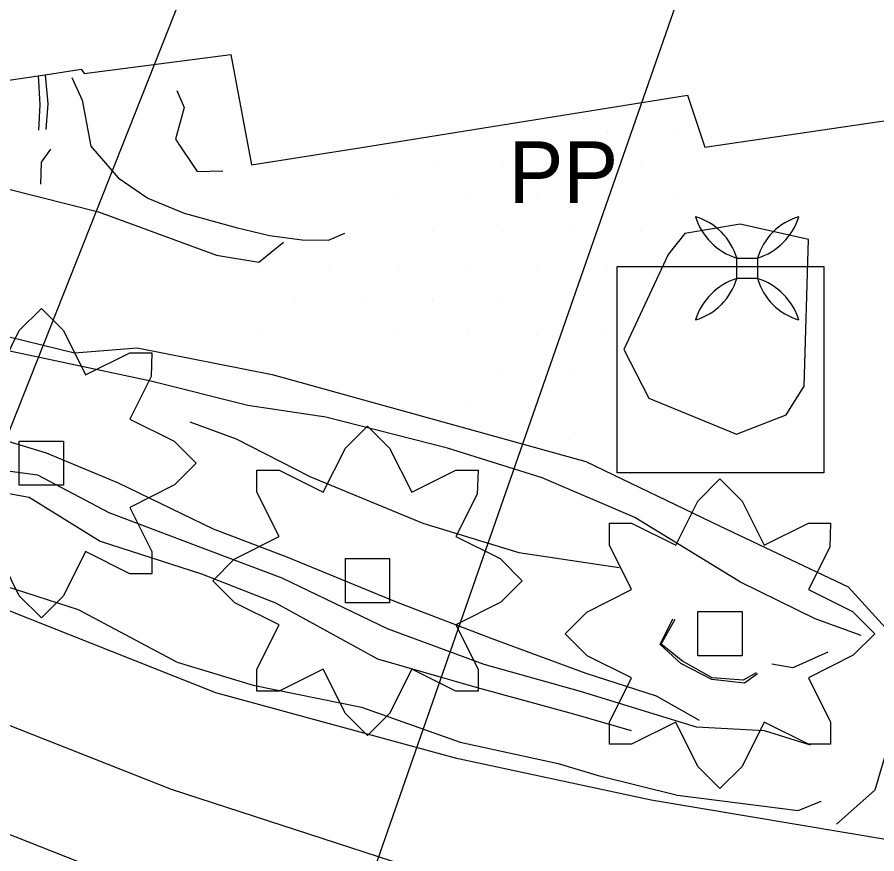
# Model space of a CAD drawing. Extents: x 1602514 to 1609837, y 863887 to 871157.
# Drawn here: x 1606219.6 to 1606307.1, y 866710.3 to 866795.5 of the extents above; entities that cross this region are included whole.
import ezdxf

# ---------------------------------------------------------------- set-up
doc = ezdxf.new("R2010")
doc.units = 0
for name, color, linetype in [('Environmental-New trees', 7, 'Continuous'), ('Photo-Anchor', 7, 'Continuous'), ('Survey-Buildings', 7, 'Continuous'), ('Survey-Centerline', 7, 'Continuous'), ('Survey-Edge of pavement', 7, 'Continuous'), ('Survey-Entrances', 7, 'Continuous'), ('Survey-Flow line', 7, 'Continuous'), ('Survey-Ridge Lines', 7, 'Continuous'), ('Survey-Spot dirt', 7, 'Continuous'), ('Survey-Walls', 7, 'Continuous'), ('Text General Notes', 7, 'Continuous'), ('Utility-Pole', 7, 'Continuous')]:
    doc.layers.add(name, color=color, linetype=linetype)

msp = doc.modelspace()

# ---------------------------------------------------------------- linework, layer by layer
at = {"layer": 'Environmental-New trees'}
msp.add_lwpolyline([(1606217.552, 866759.103), (1606219.802, 866763.603), (1606222.053, 866765.854), (1606224.303, 866763.603), (1606226.553, 866759.103), (1606231.054, 866761.353), (1606233.304, 866761.353), (1606233.221, 866758.928), (1606231.054, 866754.602), (1606235.555, 866752.352), (1606237.805, 866750.101), (1606235.613, 866747.909), (1606231.054, 866745.601), (1606233.304, 866741.1), (1606233.304, 866738.85), (1606231.054, 866738.85), (1606226.553, 866741.1), (1606224.303, 866736.599), (1606222.053, 866734.349), (1606219.802, 866736.599), (1606217.552, 866741.1)], dxfattribs=at)
msp.add_lwpolyline([(1606217.552, 866759.103), (1606219.802, 866763.603), (1606222.053, 866765.854), (1606224.303, 866763.603), (1606226.553, 866759.103), (1606231.054, 866761.353), (1606233.304, 866761.353), (1606233.221, 866758.928), (1606231.054, 866754.602), (1606235.555, 866752.352), (1606237.805, 866750.101), (1606235.613, 866747.909), (1606231.054, 866745.601), (1606233.304, 866741.1), (1606233.304, 866738.85), (1606231.054, 866738.85), (1606226.553, 866741.1), (1606224.303, 866736.599), (1606222.053, 866734.349), (1606219.802, 866736.599), (1606217.552, 866741.1)], dxfattribs=at)
for points in [[(1606243.996, 866726.885), (1606243.996, 866729.135), (1606246.246, 866733.636), (1606241.746, 866735.886), (1606239.495, 866738.137), (1606241.687, 866740.329), (1606246.246, 866742.638), (1606243.996, 866747.138), (1606243.996, 866749.389), (1606246.246, 866749.389), (1606250.747, 866747.138), (1606252.998, 866751.639), (1606255.248, 866753.889), (1606257.498, 866751.639), (1606259.749, 866747.138), (1606264.249, 866749.389), (1606266.5, 866749.389), (1606266.416, 866746.963), (1606264.249, 866742.638), (1606268.75, 866740.387), (1606271, 866738.137), (1606268.808, 866735.945), (1606264.249, 866733.636), (1606266.5, 866729.135), (1606266.5, 866726.885), (1606264.249, 866726.885), (1606259.749, 866729.135), (1606257.498, 866724.635), (1606255.248, 866722.384), (1606252.998, 866724.635), (1606250.747, 866729.135), (1606246.246, 866726.885)], [(1606243.996, 866726.885), (1606243.996, 866729.135), (1606246.246, 866733.636), (1606241.746, 866735.886), (1606239.495, 866738.137), (1606241.687, 866740.329), (1606246.246, 866742.638), (1606243.996, 866747.138), (1606243.996, 866749.389), (1606246.246, 866749.389), (1606250.747, 866747.138), (1606252.998, 866751.639), (1606255.248, 866753.889), (1606257.498, 866751.639), (1606259.749, 866747.138), (1606264.249, 866749.389), (1606266.5, 866749.389), (1606266.416, 866746.963), (1606264.249, 866742.638), (1606268.75, 866740.387), (1606271, 866738.137), (1606268.808, 866735.945), (1606264.249, 866733.636), (1606266.5, 866729.135), (1606266.5, 866726.885), (1606264.249, 866726.885), (1606259.749, 866729.135), (1606257.498, 866724.635), (1606255.248, 866722.384), (1606252.998, 866724.635), (1606250.747, 866729.135), (1606246.246, 866726.885)], [(1606219.802, 866752.352), (1606224.303, 866752.352), (1606224.303, 866747.851), (1606219.802, 866747.851)], [(1606219.802, 866752.352), (1606224.303, 866752.352), (1606224.303, 866747.851), (1606219.802, 866747.851)], [(1606279.868, 866721.494), (1606279.868, 866723.744), (1606282.118, 866728.245), (1606277.618, 866730.495), (1606275.367, 866732.746), (1606277.559, 866734.938), (1606282.118, 866737.246), (1606279.868, 866741.747), (1606279.868, 866743.997), (1606282.118, 866743.997), (1606286.619, 866741.747), (1606288.87, 866746.248), (1606291.12, 866748.498), (1606293.37, 866746.248), (1606295.621, 866741.747), (1606300.121, 866743.997), (1606302.372, 866743.997), (1606302.288, 866741.572), (1606300.121, 866737.246), (1606304.622, 866734.996), (1606306.872, 866732.746), (1606304.68, 866730.554), (1606300.121, 866728.245), (1606302.372, 866723.744), (1606302.372, 866721.494), (1606300.121, 866721.494), (1606295.621, 866723.744), (1606293.37, 866719.243), (1606291.12, 866716.993), (1606288.87, 866719.243), (1606286.619, 866723.744), (1606282.118, 866721.494)], [(1606279.868, 866721.494), (1606279.868, 866723.744), (1606282.118, 866728.245), (1606277.618, 866730.495), (1606275.367, 866732.746), (1606277.559, 866734.938), (1606282.118, 866737.246), (1606279.868, 866741.747), (1606279.868, 866743.997), (1606282.118, 866743.997), (1606286.619, 866741.747), (1606288.87, 866746.248), (1606291.12, 866748.498), (1606293.37, 866746.248), (1606295.621, 866741.747), (1606300.121, 866743.997), (1606302.372, 866743.997), (1606302.288, 866741.572), (1606300.121, 866737.246), (1606304.622, 866734.996), (1606306.872, 866732.746), (1606304.68, 866730.554), (1606300.121, 866728.245), (1606302.372, 866723.744), (1606302.372, 866721.494), (1606300.121, 866721.494), (1606295.621, 866723.744), (1606293.37, 866719.243), (1606291.12, 866716.993), (1606288.87, 866719.243), (1606286.619, 866723.744), (1606282.118, 866721.494)], [(1606252.998, 866740.387), (1606257.498, 866740.387), (1606257.498, 866735.886), (1606252.998, 866735.886)], [(1606252.998, 866740.387), (1606257.498, 866740.387), (1606257.498, 866735.886), (1606252.998, 866735.886)], [(1606288.87, 866734.996), (1606293.37, 866734.996), (1606293.37, 866730.495), (1606288.87, 866730.495)], [(1606288.87, 866734.996), (1606293.37, 866734.996), (1606293.37, 866730.495), (1606288.87, 866730.495)]]:
    msp.add_lwpolyline(points, close=True, dxfattribs=at)
at = {"layer": 'Photo-Anchor'}
msp.add_lwpolyline([(1606292.837, 866770.992), (1606294.937, 866770.992), (1606294.937, 866768.892), (1606292.837, 866768.892)], close=True, dxfattribs=at)
msp.add_lwpolyline([(1606292.837, 866770.992), (1606294.937, 866770.992), (1606294.937, 866768.892), (1606292.837, 866768.892)], close=True, dxfattribs=at)
for centre, radius, start, end in [((1606286.833, 866769.189), 6.269, 16.72357, 73.28211), ((1606294.655, 866777.011), 6.287, 196.81056, 253.19512), ((1606286.833, 866769.189), 6.269, 16.72357, 73.28211), ((1606294.655, 866777.011), 6.287, 196.81056, 253.19512), ((1606300.941, 866769.189), 6.269, 106.71789, 163.27643), ((1606293.12, 866777.011), 6.287, 286.80488, 343.18944), ((1606300.941, 866769.189), 6.269, 106.71789, 163.27643), ((1606293.12, 866777.011), 6.287, 286.80488, 343.18944), ((1606286.833, 866770.696), 6.269, 286.71789, 343.27643), ((1606294.655, 866762.874), 6.287, 106.80488, 163.18944), ((1606286.833, 866770.696), 6.269, 286.71789, 343.27643), ((1606294.655, 866762.874), 6.287, 106.80488, 163.18944), ((1606300.941, 866770.696), 6.269, 196.72357, 253.28211), ((1606293.12, 866762.874), 6.287, 16.81056, 73.19512), ((1606300.941, 866770.696), 6.269, 196.72357, 253.28211), ((1606293.12, 866762.874), 6.287, 16.81056, 73.19512)]:
    msp.add_arc(centre, radius, start, end, dxfattribs=at)
at = {"layer": 'Survey-Buildings'}
msp.add_lwpolyline([(1606308.12, 866854.698), (1606228.797, 866840.937), (1606198.074, 866835.607), (1606205.105, 866790.019), (1606206.998, 866787.362), (1606221.738, 866789.536), (1606222.457, 866789.65), (1606226.11, 866790.227), (1606226.421, 866789.787), (1606241.328, 866791.722), (1606243.456, 866780.467), (1606254.628, 866782.254), (1606262.451, 866783.506), (1606287.819, 866787.565), (1606289.579, 866782.266), (1606308.506, 866785.044)], dxfattribs=at)
msp.add_lwpolyline([(1606308.12, 866854.698), (1606228.797, 866840.937), (1606198.074, 866835.607), (1606205.105, 866790.019), (1606206.998, 866787.362), (1606221.738, 866789.536), (1606222.457, 866789.65), (1606226.11, 866790.227), (1606226.421, 866789.787), (1606241.328, 866791.722), (1606243.456, 866780.467), (1606254.628, 866782.254), (1606262.451, 866783.506), (1606287.819, 866787.565), (1606289.579, 866782.266), (1606308.506, 866785.044)], dxfattribs=at)
at = {"layer": 'Survey-Centerline'}
msp.add_lwpolyline([(1605916.074, 867056.842), (1605931.476, 867037.206), (1605946.54, 867017.31), (1605961.723, 866997.506), (1605976.627, 866977.488), (1605991.81, 866957.684), (1606006.316, 866937.361), (1606021.32, 866917.42), (1606036.304, 866897.463), (1606051.487, 866877.659), (1606066.571, 866857.779), (1606081.888, 866838.218), (1606097.155, 866818.457), (1606113.411, 866799.585), (1606130.598, 866781.551), (1606148.551, 866764.203), (1606168.04, 866749.798), (1606189.47, 866736.706), (1606212.04, 866726.097), (1606235.269, 866716.925), (1606259.146, 866709.165), (1606283.058, 866704.063), (1606307.724, 866700.246)], dxfattribs=at)
msp.add_lwpolyline([(1605916.074, 867056.842), (1605931.476, 867037.206), (1605946.54, 867017.31), (1605961.723, 866997.506), (1605976.627, 866977.488), (1605991.81, 866957.684), (1606006.316, 866937.361), (1606021.32, 866917.42), (1606036.304, 866897.463), (1606051.487, 866877.659), (1606066.571, 866857.779), (1606081.888, 866838.218), (1606097.155, 866818.457), (1606113.411, 866799.585), (1606130.598, 866781.551), (1606148.551, 866764.203), (1606168.04, 866749.798), (1606189.47, 866736.706), (1606212.04, 866726.097), (1606235.269, 866716.925), (1606259.146, 866709.165), (1606283.058, 866704.063), (1606307.724, 866700.246)], dxfattribs=at)
at = {"layer": 'Survey-Edge of pavement'}
for points in [[(1605907.896, 867050.572), (1605923.298, 867030.936), (1605938.362, 867011.04), (1605953.545, 866991.236), (1605968.449, 866971.219), (1605982.856, 866950.82), (1605997.601, 866930.68), (1606012.605, 866910.738), (1606027.589, 866890.782), (1606042.772, 866870.978), (1606057.856, 866851.097), (1606073.721, 866830.877), (1606088.988, 866811.116), (1606105.243, 866792.244), (1606122.431, 866774.209), (1606140.626, 866757.08), (1606163.595, 866740.113), (1606185.234, 866727.477), (1606207.72, 866716.687), (1606230.949, 866707.514), (1606254.994, 866700.118), (1606282.151, 866694.151), (1606306.817, 866690.333), (1606331.625, 866688.064)], [(1605907.896, 867050.572), (1605923.298, 867030.936), (1605938.362, 867011.04), (1605953.545, 866991.236), (1605968.449, 866971.219), (1605982.856, 866950.82), (1605997.601, 866930.68), (1606012.605, 866910.738), (1606027.589, 866890.782), (1606042.772, 866870.978), (1606057.856, 866851.097), (1606073.721, 866830.877), (1606088.988, 866811.116), (1606105.243, 866792.244), (1606122.431, 866774.209), (1606140.626, 866757.08), (1606163.595, 866740.113), (1606185.234, 866727.477), (1606207.72, 866716.687), (1606230.949, 866707.514), (1606254.994, 866700.118), (1606282.151, 866694.151), (1606306.817, 866690.333), (1606331.625, 866688.064)], [(1605940.132, 867043.841), (1605955.096, 867023.87), (1605970.279, 867004.065), (1605985.183, 866984.048), (1606000.366, 866964.244), (1606015.091, 866944.089), (1606030.095, 866924.147), (1606045.199, 866904.282), (1606060.381, 866884.478), (1606075.465, 866864.598), (1606090.223, 866845.71), (1606105.49, 866825.949), (1606121.746, 866807.077), (1606138.934, 866789.043), (1606157.483, 866772.232), (1606172.485, 866759.482), (1606194.103, 866746.8), (1606216.558, 866735.941), (1606239.787, 866726.768), (1606264.177, 866720.125), (1606284.133, 866715.823), (1606308.772, 866711.706)], [(1605940.132, 867043.841), (1605955.096, 867023.87), (1605970.279, 867004.065), (1605985.183, 866984.048), (1606000.366, 866964.244), (1606015.091, 866944.089), (1606030.095, 866924.147), (1606045.199, 866904.282), (1606060.381, 866884.478), (1606075.465, 866864.598), (1606090.223, 866845.71), (1606105.49, 866825.949), (1606121.746, 866807.077), (1606138.934, 866789.043), (1606157.483, 866772.232), (1606172.485, 866759.482), (1606194.103, 866746.8), (1606216.558, 866735.941), (1606239.787, 866726.768), (1606264.177, 866720.125), (1606284.133, 866715.823), (1606308.772, 866711.706)]]:
    msp.add_lwpolyline(points, dxfattribs=at)
at = {"layer": 'Survey-Entrances'}
for points in [[(1606195.851, 866836.405), (1606190.733, 866839.737), (1606185.858, 866835.998), (1606183.584, 866829.252), (1606187.239, 866820.798), (1606189.758, 866804.379), (1606196.338, 866803.484), (1606200.968, 866796.25), (1606183.909, 866785.195), (1606194.307, 866781.131), (1606206.005, 866778.53), (1606218.597, 866778.042), (1606227.858, 866775.685), (1606239.881, 866771.296), (1606244.186, 866770.564), (1606246.705, 866772.596)], [(1606195.851, 866836.405), (1606190.733, 866839.737), (1606185.858, 866835.998), (1606183.584, 866829.252), (1606187.239, 866820.798), (1606189.758, 866804.379), (1606196.338, 866803.484), (1606200.968, 866796.25), (1606183.909, 866785.195), (1606194.307, 866781.131), (1606206.005, 866778.53), (1606218.597, 866778.042), (1606227.858, 866775.685), (1606239.881, 866771.296), (1606244.186, 866770.564), (1606246.705, 866772.596)], [(1606163.545, 866768.477), (1606163.326, 866772.87), (1606169.472, 866775.652), (1606172.759, 866774.659), (1606181.716, 866772.988), (1606208.762, 866765.402), (1606225.431, 866761.327), (1606231.797, 866761.839), (1606245.552, 866759.13), (1606277.453, 866750.272), (1606291.135, 866743.683), (1606304.158, 866737.533), (1606310.743, 866730.285), (1606308.183, 866721.207), (1606306.866, 866716.815), (1606302.988, 866713.374)], [(1606163.545, 866768.477), (1606163.326, 866772.87), (1606169.472, 866775.652), (1606172.759, 866774.659), (1606181.716, 866772.988), (1606208.762, 866765.402), (1606225.431, 866761.327), (1606231.797, 866761.839), (1606245.552, 866759.13), (1606277.453, 866750.272), (1606291.135, 866743.683), (1606304.158, 866737.533), (1606310.743, 866730.285), (1606308.183, 866721.207), (1606306.866, 866716.815), (1606302.988, 866713.374)]]:
    msp.add_lwpolyline(points, dxfattribs=at)
msp.add_lwpolyline([(1606287.545, 866773.475), (1606285.862, 866771.352), (1606281.326, 866761.688), (1606283.887, 866756.71), (1606292.813, 866753.049), (1606297.862, 866755.026), (1606299.691, 866757.954), (1606300.13, 866772.889), (1606293.179, 866774.427)], close=True, dxfattribs=at)
msp.add_lwpolyline([(1606287.545, 866773.475), (1606285.862, 866771.352), (1606281.326, 866761.688), (1606283.887, 866756.71), (1606292.813, 866753.049), (1606297.862, 866755.026), (1606299.691, 866757.954), (1606300.13, 866772.889), (1606293.179, 866774.427)], close=True, dxfattribs=at)
at = {"layer": 'Survey-Flow line'}
msp.add_lwpolyline([(1606300.325, 866721.398), (1606295.665, 866722.857), (1606288.716, 866723.243), (1606276.931, 866726.877), (1606267.125, 866729.613), (1606257.288, 866733.23), (1606246.562, 866738.402), (1606239.004, 866741.252), (1606228.949, 866745.065), (1606221.698, 866748.877), (1606217.84, 866749.401), (1606214.806, 866748.807), (1606212.454, 866750.172), (1606205.267, 866752.193), (1606197.138, 866755.866), (1606191.834, 866757.803), (1606188.456, 866759.2), (1606180.988, 866760.55), (1606176.874, 866763.776), (1606167.423, 866768.618)], dxfattribs=at)
msp.add_lwpolyline([(1606300.325, 866721.398), (1606295.665, 866722.857), (1606288.716, 866723.243), (1606276.931, 866726.877), (1606267.125, 866729.613), (1606257.288, 866733.23), (1606246.562, 866738.402), (1606239.004, 866741.252), (1606228.949, 866745.065), (1606221.698, 866748.877), (1606217.84, 866749.401), (1606214.806, 866748.807), (1606212.454, 866750.172), (1606205.267, 866752.193), (1606197.138, 866755.866), (1606191.834, 866757.803), (1606188.456, 866759.2), (1606180.988, 866760.55), (1606176.874, 866763.776), (1606167.423, 866768.618)], dxfattribs=at)
at = {"layer": 'Survey-Ridge Lines'}
for points in [[(1606221.738, 866789.536), (1606221.887, 866786.619), (1606221.751, 866783.997)], [(1606221.738, 866789.536), (1606221.887, 866786.619), (1606221.751, 866783.997)], [(1606225.166, 866789.352), (1606226.2, 866787.06), (1606227.107, 866782.394), (1606229.856, 866779.157), (1606232.899, 866777.071), (1606236.597, 866775.54), (1606241.881, 866774.093), (1606245.265, 866773.269), (1606248.611, 866772.838), (1606251.272, 866772.802), (1606252.941, 866773.525)], [(1606225.166, 866789.352), (1606226.2, 866787.06), (1606227.107, 866782.394), (1606229.856, 866779.157), (1606232.899, 866777.071), (1606236.597, 866775.54), (1606241.881, 866774.093), (1606245.265, 866773.269), (1606248.611, 866772.838), (1606251.272, 866772.802), (1606252.941, 866773.525)], [(1606235.847, 866788.047), (1606236.574, 866786.322), (1606235.712, 866783.084), (1606237.91, 866779.809), (1606240.517, 866779.88)], [(1606235.847, 866788.047), (1606236.574, 866786.322), (1606235.712, 866783.084), (1606237.91, 866779.809), (1606240.517, 866779.88)], [(1606222.996, 866782.064), (1606222.047, 866780.76), (1606221.966, 866778.518)], [(1606222.996, 866782.064), (1606222.047, 866780.76), (1606221.966, 866778.518)], [(1606305.483, 866732.552), (1606300.808, 866734.265), (1606293.211, 866737.989), (1606282.445, 866744.564), (1606273.032, 866748.621), (1606263.399, 866751.624), (1606251.013, 866754.802), (1606243.062, 866755.97), (1606233.208, 866758.445), (1606210.96, 866763.187), (1606200.506, 866766.855)], [(1606305.483, 866732.552), (1606300.808, 866734.265), (1606293.211, 866737.989), (1606282.445, 866744.564), (1606273.032, 866748.621), (1606263.399, 866751.624), (1606251.013, 866754.802), (1606243.062, 866755.97), (1606233.208, 866758.445), (1606210.96, 866763.187), (1606200.506, 866766.855)], [(1606165.495, 866766.435), (1606174.672, 866759.587), (1606178.972, 866756.943), (1606187.004, 866753.543), (1606194.981, 866748.825), (1606202.347, 866746.556), (1606217.35, 866737.933), (1606225.812, 866735.208), (1606235.864, 866729.861), (1606243.606, 866727.509), (1606254.644, 866725.271), (1606264.669, 866721.707), (1606274.639, 866719.526), (1606278.711, 866718.299), (1606286.795, 866716.295), (1606299.086, 866714.756), (1606301.412, 866715.691)], [(1606165.495, 866766.435), (1606174.672, 866759.587), (1606178.972, 866756.943), (1606187.004, 866753.543), (1606194.981, 866748.825), (1606202.347, 866746.556), (1606217.35, 866737.933), (1606225.812, 866735.208), (1606235.864, 866729.861), (1606243.606, 866727.509), (1606254.644, 866725.271), (1606264.669, 866721.707), (1606274.639, 866719.526), (1606278.711, 866718.299), (1606286.795, 866716.295), (1606299.086, 866714.756), (1606301.412, 866715.691)], [(1606289.046, 866723.905), (1606284.671, 866726.392), (1606277.502, 866728.708), (1606267.941, 866732.238), (1606258.194, 866735.957), (1606247.136, 866740.515), (1606239.59, 866743.378), (1606229.911, 866748.088), (1606222.59, 866751.123), (1606218.679, 866752.299), (1606216.487, 866753.567), (1606214.117, 866754.293), (1606212.615, 866754.934), (1606211.068, 866755.24), (1606207.352, 866756.22), (1606202.81, 866758.749), (1606198.754, 866761.138), (1606194.511, 866761.753)], [(1606289.046, 866723.905), (1606284.671, 866726.392), (1606277.502, 866728.708), (1606267.941, 866732.238), (1606258.194, 866735.957), (1606247.136, 866740.515), (1606239.59, 866743.378), (1606229.911, 866748.088), (1606222.59, 866751.123), (1606218.679, 866752.299), (1606216.487, 866753.567), (1606214.117, 866754.293), (1606212.615, 866754.934), (1606211.068, 866755.24), (1606207.352, 866756.22), (1606202.81, 866758.749), (1606198.754, 866761.138), (1606194.511, 866761.753)], [(1606237.182, 866754.303), (1606241.868, 866752.586), (1606249.367, 866748.735), (1606260.866, 866743.999), (1606270.664, 866741.001), (1606280.865, 866739.496)], [(1606237.182, 866754.303), (1606241.868, 866752.586), (1606249.367, 866748.735), (1606260.866, 866743.999), (1606270.664, 866741.001), (1606280.865, 866739.496)], [(1606217.231, 866747.295), (1606220.806, 866746.632), (1606228.024, 866742.16), (1606238.339, 866738.839), (1606245.88, 866735.887), (1606256.28, 866730.196), (1606266.398, 866727.272), (1606276.219, 866724.594), (1606282.097, 866722.897)], [(1606217.231, 866747.295), (1606220.806, 866746.632), (1606228.024, 866742.16), (1606238.339, 866738.839), (1606245.88, 866735.887), (1606256.28, 866730.196), (1606266.398, 866727.272), (1606276.219, 866724.594), (1606282.097, 866722.897)], [(1606294.935, 866728.661), (1606293.619, 866727.702), (1606290.277, 866728.07), (1606287.125, 866729.724), (1606285.024, 866731.645), (1606286.321, 866734.254)], [(1606294.935, 866728.661), (1606293.619, 866727.702), (1606290.277, 866728.07), (1606287.125, 866729.724), (1606285.024, 866731.645), (1606286.321, 866734.254)], [(1606302.092, 866730.864), (1606298.553, 866729.263), (1606296.405, 866729.652)], [(1606302.092, 866730.864), (1606298.553, 866729.263), (1606296.405, 866729.652)]]:
    msp.add_lwpolyline(points, dxfattribs=at)
at = {"layer": 'Survey-Spot dirt'}
for p, q in [((1606279.716, 866783.831), (1606279.716, 866783.831)), ((1606279.716, 866783.831), (1606279.716, 866783.831)), ((1606286.604, 866784.019), (1606286.604, 866784.019)), ((1606286.604, 866784.019), (1606286.604, 866784.019)), ((1606262.055, 866780.62), (1606262.055, 866780.62)), ((1606262.055, 866780.62), (1606262.055, 866780.62)), ((1606268.999, 866780.711), (1606268.999, 866780.711)), ((1606268.999, 866780.711), (1606268.999, 866780.711)), ((1606276.002, 866780.783), (1606276.002, 866780.783)), ((1606276.002, 866780.783), (1606276.002, 866780.783)), ((1606283.139, 866780.665), (1606283.139, 866780.665)), ((1606283.139, 866780.665), (1606283.139, 866780.665)), ((1606258.309, 866777.187), (1606258.309, 866777.187)), ((1606258.309, 866777.187), (1606258.309, 866777.187)), ((1606265.393, 866777.239), (1606265.393, 866777.239)), ((1606265.393, 866777.239), (1606265.393, 866777.239)), ((1606272.449, 866777.197), (1606272.449, 866777.197)), ((1606272.449, 866777.197), (1606272.449, 866777.197)), ((1606279.568, 866777.182), (1606279.568, 866777.182)), ((1606279.568, 866777.182), (1606279.568, 866777.182)), ((1606286.573, 866777.23), (1606286.573, 866777.23)), ((1606286.573, 866777.23), (1606286.573, 866777.23)), ((1606261.854, 866773.681), (1606261.854, 866773.681)), ((1606261.854, 866773.681), (1606261.854, 866773.681)), ((1606268.933, 866773.697), (1606268.933, 866773.697)), ((1606268.933, 866773.697), (1606268.933, 866773.697)), ((1606276.043, 866773.77), (1606276.043, 866773.77)), ((1606276.043, 866773.77), (1606276.043, 866773.77)), ((1606283.051, 866773.68), (1606283.051, 866773.68)), ((1606283.051, 866773.68), (1606283.051, 866773.68)), ((1606244.159, 866770.251), (1606244.159, 866770.251)), ((1606244.159, 866770.251), (1606244.159, 866770.251)), ((1606251.318, 866770.133), (1606251.318, 866770.133)), ((1606251.318, 866770.133), (1606251.318, 866770.133)), ((1606258.378, 866770.123), (1606258.378, 866770.123)), ((1606258.378, 866770.123), (1606258.378, 866770.123)), ((1606265.491, 866770.098), (1606265.491, 866770.098)), ((1606265.491, 866770.098), (1606265.491, 866770.098)), ((1606272.455, 866770.094), (1606272.455, 866770.094)), ((1606272.455, 866770.094), (1606272.455, 866770.094)), ((1606279.567, 866770.152), (1606279.567, 866770.152)), ((1606279.567, 866770.152), (1606279.567, 866770.152)), ((1606247.793, 866766.607), (1606247.793, 866766.607)), ((1606247.793, 866766.607), (1606247.793, 866766.607)), ((1606254.884, 866766.579), (1606254.884, 866766.579)), ((1606254.884, 866766.579), (1606254.884, 866766.579)), ((1606261.883, 866766.645), (1606261.883, 866766.645)), ((1606261.883, 866766.645), (1606261.883, 866766.645)), ((1606268.922, 866766.64), (1606268.922, 866766.64)), ((1606268.922, 866766.64), (1606268.922, 866766.64)), ((1606276.084, 866766.607), (1606276.084, 866766.607)), ((1606276.084, 866766.607), (1606276.084, 866766.607)), ((1606244.41, 866763.353), (1606244.41, 866763.353)), ((1606244.41, 866763.353), (1606244.41, 866763.353)), ((1606258.45, 866763.098), (1606258.45, 866763.098)), ((1606258.45, 866763.098), (1606258.45, 866763.098)), ((1606265.391, 866763.119), (1606265.391, 866763.119)), ((1606265.391, 866763.119), (1606265.391, 866763.119)), ((1606272.43, 866763.096), (1606272.43, 866763.096)), ((1606272.43, 866763.096), (1606272.43, 866763.096)), ((1606279.533, 866763.116), (1606279.533, 866763.116)), ((1606279.533, 866763.116), (1606279.533, 866763.116)), ((1606268.902, 866759.584), (1606268.902, 866759.584)), ((1606268.902, 866759.584), (1606268.902, 866759.584)), ((1606275.963, 866759.552), (1606275.963, 866759.552)), ((1606275.963, 866759.552), (1606275.963, 866759.552)), ((1606272.718, 866756.388), (1606272.718, 866756.388)), ((1606272.718, 866756.388), (1606272.718, 866756.388)), ((1606265.451, 866756.035), (1606265.451, 866756.035)), ((1606265.451, 866756.035), (1606265.451, 866756.035)), ((1606275.901, 866752.521), (1606275.901, 866752.521)), ((1606275.901, 866752.521), (1606275.901, 866752.521))]:
    msp.add_line(p, q, dxfattribs=at)
at = {"layer": 'Survey-Walls'}
for points in [[(1606222.457, 866789.65), (1606222.707, 866786.703), (1606222.496, 866784.074)], [(1606222.457, 866789.65), (1606222.707, 866786.703), (1606222.496, 866784.074)], [(1606294.788, 866728.775), (1606293.48, 866728.032), (1606290.332, 866728.255), (1606287.303, 866729.966), (1606285.152, 866731.696), (1606286.561, 866734.23)], [(1606294.788, 866728.775), (1606293.48, 866728.032), (1606290.332, 866728.255), (1606287.303, 866729.966), (1606285.152, 866731.696), (1606286.561, 866734.23)]]:
    msp.add_lwpolyline(points, dxfattribs=at)
at = {"layer": 'Text General Notes'}
msp.add_line((1606251.674, 866696.472), (1606660.142, 867868.059), dxfattribs=at)
msp.add_line((1606251.674, 866696.472), (1606660.142, 867868.059), dxfattribs=at)
msp.add_lwpolyline([(1606145.125, 866742.526), (1606660.142, 867868.059), (1606200.888, 866708.239)], dxfattribs=at)
msp.add_lwpolyline([(1606145.125, 866742.526), (1606660.142, 867868.059), (1606200.888, 866708.239)], dxfattribs=at)
at = {"layer": 'Utility-Pole'}
msp.add_lwpolyline([(1606280.67, 866770.138), (1606301.675, 866770.138), (1606301.675, 866749.133), (1606280.67, 866749.133)], close=True, dxfattribs=at)
msp.add_lwpolyline([(1606280.67, 866770.138), (1606301.675, 866770.138), (1606301.675, 866749.133), (1606280.67, 866749.133)], close=True, dxfattribs=at)

# ---------------------------------------------------------------- texts
msp.add_text('PP', height=6.2515, dxfattribs=at).set_placement((1606269.611, 866776.608))
msp.add_text('PP', height=6.2515, dxfattribs=at).set_placement((1606269.611, 866776.608))

doc.saveas('drawing.dxf')
